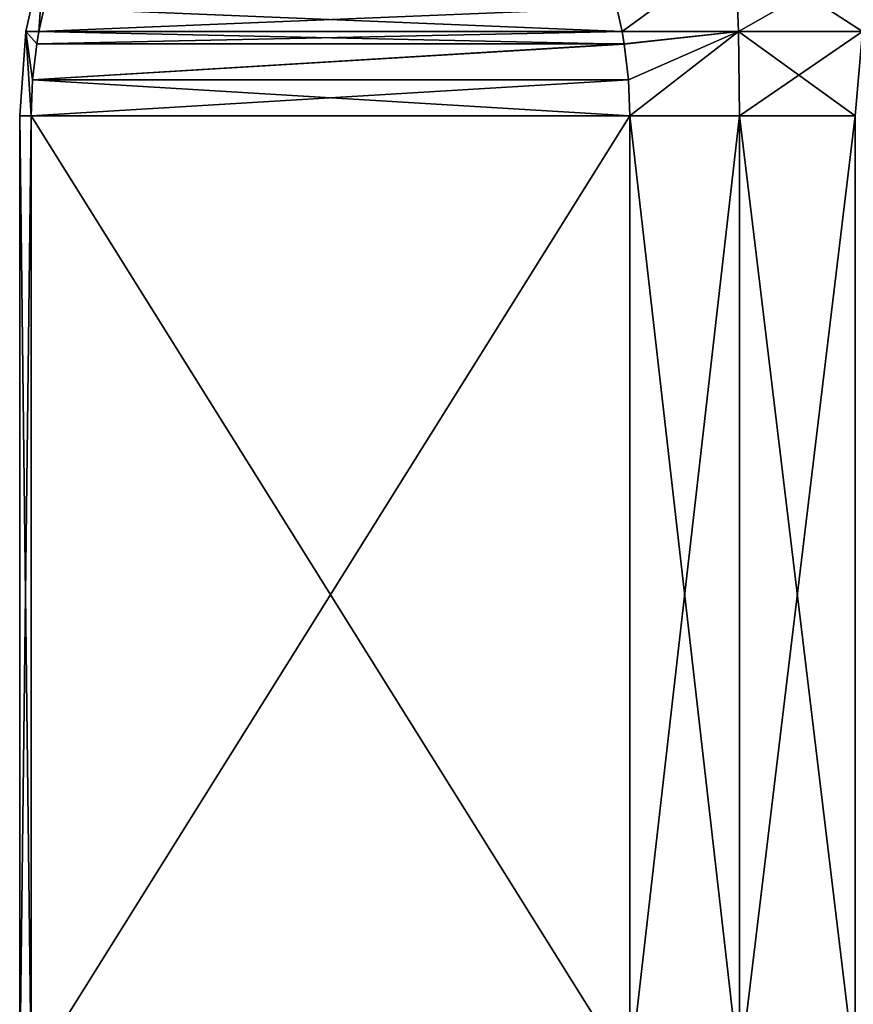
# Model space of a CAD drawing. Header units: metres. Extents: x -92 to 264, y -100 to 50.
# Tile 264 of 656: x 47.01 to 53.97, y 6.58 to 14.8. Entities that reach past the tile are written whole.
import ezdxf

# ---------------------------------------------------------------- set-up
doc = ezdxf.new("R2010")
doc.units = ezdxf.units.M
doc.layers.add('solid_21062050_01', color=7, linetype='CONTINUOUS')

msp = doc.modelspace()

# ---------------------------------------------------------------- linework, layer by layer
at = {"layer": 'solid_21062050_01'}
for points in [[(47.218834, 15.395366, -0.718579), (47.173141, 14.703964, -1.783232), (47.063675, 14.704368, -0.597992)], [(47.218834, 15.395366, -0.718579), (47.063675, 14.704368, -0.597992), (47.063675, 14.704368, 0.597989)], [(47.218834, 15.395366, 0.718589), (47.063675, 14.704368, 0.597989), (47.173141, 14.703962, 1.783231)], [(47.218834, 15.395366, 0.718589), (47.218834, 15.395366, -0.718579), (47.063675, 14.704368, 0.597989)], [(47.218834, 15.395366, -0.718579), (47.216583, 14.902976, -1.858475), (47.173141, 14.703964, -1.783232)], [(47.218834, 15.395366, 0.718589), (47.173141, 14.703962, 1.783231), (47.216637, 14.903192, 1.858568)], [(52.986061, 15.395366, 10.708838), (51.998699, 14.903409, 10.14134), (52.042244, 14.703979, 10.216763)], [(52.986088, 15.395366, -10.708856), (52.042252, 14.703945, -10.216776), (51.998875, 14.902696, -10.141644)], [(52.986061, 15.395366, 10.708838), (52.042244, 14.703979, 10.216763), (53.013958, 14.704368, 10.904187)], [(52.986088, 15.395366, -10.708856), (53.013962, 14.704368, -10.904189), (52.042252, 14.703945, -10.216776)], [(52.986061, 15.395366, 10.708838), (53.013958, 14.704368, 10.904187), (54.049706, 14.704368, 11.502176)], [(54.229515, 15.395366, 11.426988), (52.986061, 15.395366, 10.708838), (54.049706, 14.704368, 11.502176)], [(52.986088, 15.395366, -10.708856), (54.229538, 15.395366, -11.427), (53.013962, 14.704368, -10.904189)], [(54.229538, 15.395366, -11.427), (54.049709, 14.704368, -11.502179), (53.013962, 14.704368, -10.904189)], [(47.173141, 14.703962, 1.783231), (52.042244, 14.703979, 10.216763), (51.998699, 14.903409, 10.14134)], [(47.216637, 14.903192, 1.858568), (47.173141, 14.703962, 1.783231), (51.998699, 14.903409, 10.14134)], [(52.042252, 14.703945, -10.216776), (47.173141, 14.703964, -1.783232), (47.216583, 14.902976, -1.858475)], [(51.998875, 14.902696, -10.141644), (52.042252, 14.703945, -10.216776), (47.216583, 14.902976, -1.858475)], [(47.063675, 14.704368, 0.597989), (47.011982, 14, 0.557995), (47.107697, 14, 1.669873)], [(47.063675, 14.704368, -0.597992), (47.011982, 14, -0.557995), (47.011982, 14, 0.557995)], [(47.063675, 14.704368, 0.597989), (47.063675, 14.704368, -0.597992), (47.011982, 14, 0.557995)], [(47.063675, 14.704368, -0.597992), (47.107697, 14, -1.669873), (47.011982, 14, -0.557995)], [(47.119431, 14.299937, 1.690196), (47.063675, 14.704368, 0.597989), (47.107697, 14, 1.669873)], [(47.063675, 14.704368, -0.597992), (47.119423, 14.299849, -1.690184), (47.107697, 14, -1.669873)], [(47.063675, 14.704368, -0.597992), (47.155148, 14.600555, -1.752063), (47.119423, 14.299849, -1.690184)], [(47.063675, 14.704368, -0.597992), (47.173141, 14.703964, -1.783232), (47.155148, 14.600555, -1.752063)], [(47.155174, 14.600712, 1.752106), (47.173141, 14.703962, 1.783231), (47.063675, 14.704368, 0.597989)], [(47.119431, 14.299937, 1.690196), (47.155174, 14.600712, 1.752106), (47.063675, 14.704368, 0.597989)], [(52.060268, 14.600391, -10.247983), (47.155148, 14.600555, -1.752063), (47.173141, 14.703964, -1.783232)], [(47.155174, 14.600712, 1.752106), (52.060204, 14.600783, 10.247872), (52.042244, 14.703979, 10.216763)], [(47.155174, 14.600712, 1.752106), (52.042244, 14.703979, 10.216763), (47.173141, 14.703962, 1.783231)], [(52.060268, 14.600391, -10.247983), (47.173141, 14.703964, -1.783232), (52.042252, 14.703945, -10.216776)], [(53.013958, 14.704368, 10.904187), (52.042244, 14.703979, 10.216763), (52.060204, 14.600783, 10.247872)], [(52.060268, 14.600391, -10.247983), (52.042252, 14.703945, -10.216776), (53.013962, 14.704368, -10.904189)], [(53.013958, 14.704368, 10.904187), (52.060204, 14.600783, 10.247872), (52.095963, 14.299901, 10.309808)], [(52.09597, 14.29981, -10.309821), (52.060268, 14.600391, -10.247983), (53.013962, 14.704368, -10.904189)], [(53.013958, 14.704368, 10.904187), (52.095963, 14.299901, 10.309808), (52.107697, 14, 10.330127)], [(52.09597, 14.29981, -10.309821), (53.013962, 14.704368, -10.904189), (52.107697, 14, -10.330127)], [(53.013958, 14.704368, 10.904187), (52.107697, 14, 10.330127), (53.022751, 14, 10.968957)], [(53.013962, 14.704368, -10.904189), (53.022751, 14, -10.968957), (52.107697, 14, -10.330127)], [(53.013958, 14.704368, 10.904187), (53.022751, 14, 10.968957), (53.989227, 14, 11.526952)], [(54.049706, 14.704368, 11.502176), (53.013958, 14.704368, 10.904187), (53.989227, 14, 11.526952)], [(53.013962, 14.704368, -10.904189), (54.049709, 14.704368, -11.502179), (53.022751, 14, -10.968957)], [(54.049709, 14.704368, -11.502179), (53.989227, 14, -11.526952), (53.022751, 14, -10.968957)], [(52.060268, 14.600391, -10.247983), (47.119423, 14.299849, -1.690184), (47.155148, 14.600555, -1.752063)], [(52.09597, 14.29981, -10.309821), (47.119423, 14.299849, -1.690184), (52.060268, 14.600391, -10.247983)], [(47.119431, 14.299937, 1.690196), (52.095963, 14.299901, 10.309808), (52.060204, 14.600783, 10.247872)], [(47.119431, 14.299937, 1.690196), (52.060204, 14.600783, 10.247872), (47.155174, 14.600712, 1.752106)], [(47.119431, 14.299937, 1.690196), (47.107697, 14, 1.669873), (52.095963, 14.299901, 10.309808)], [(47.107697, 14, 1.669873), (52.107697, 14, 10.330127), (52.095963, 14.299901, 10.309808)], [(52.107697, 14, -10.330127), (47.107697, 14, -1.669873), (47.119423, 14.299849, -1.690184)], [(52.09597, 14.29981, -10.309821), (52.107697, 14, -10.330127), (47.119423, 14.299849, -1.690184)], [(47.107697, 6, 1.669873), (47.107697, 14, 1.669873), (47.011982, 14, 0.557995)], [(47.011982, 6, 0.557995), (47.011982, 14, 0.557995), (47.011982, 14, -0.557995)], [(47.107697, 6, 1.669873), (47.011982, 14, 0.557995), (47.011982, 6, 0.557995)], [(47.011982, 6, -0.557995), (47.011982, 14, -0.557995), (47.107697, 14, -1.669873)], [(47.011982, 6, 0.557995), (47.011982, 14, -0.557995), (47.011982, 6, -0.557995)], [(47.011982, 6, -0.557995), (47.107697, 14, -1.669873), (47.107697, 6, -1.669873)], [(47.107697, 6, 1.669873), (52.107697, 14, 10.330127), (47.107697, 14, 1.669873)], [(47.107697, 6, 1.669873), (52.107697, 6, 10.330127), (52.107697, 14, 10.330127)], [(52.107697, 6, -10.330127), (47.107697, 14, -1.669873), (52.107697, 14, -10.330127)], [(47.107697, 6, -1.669873), (47.107697, 14, -1.669873), (52.107697, 6, -10.330127)], [(53.022751, 6, 10.968957), (53.022751, 14, 10.968957), (52.107697, 14, 10.330127)], [(53.022751, 6, 10.968957), (52.107697, 14, 10.330127), (52.107697, 6, 10.330127)], [(52.107697, 6, -10.330127), (52.107697, 14, -10.330127), (53.022751, 14, -10.968957)], [(53.022751, 6, -10.968957), (52.107697, 6, -10.330127), (53.022751, 14, -10.968957)], [(53.989227, 6, 11.526952), (53.989227, 14, 11.526952), (53.022751, 14, 10.968957)], [(53.989227, 6, 11.526952), (53.022751, 14, 10.968957), (53.022751, 6, 10.968957)], [(53.022751, 6, -10.968957), (53.022751, 14, -10.968957), (53.989227, 14, -11.526952)], [(53.989227, 6, -11.526952), (53.022751, 6, -10.968957), (53.989227, 14, -11.526952)]]:
    msp.add_3dface(points, dxfattribs=at)

doc.saveas('drawing.dxf')
